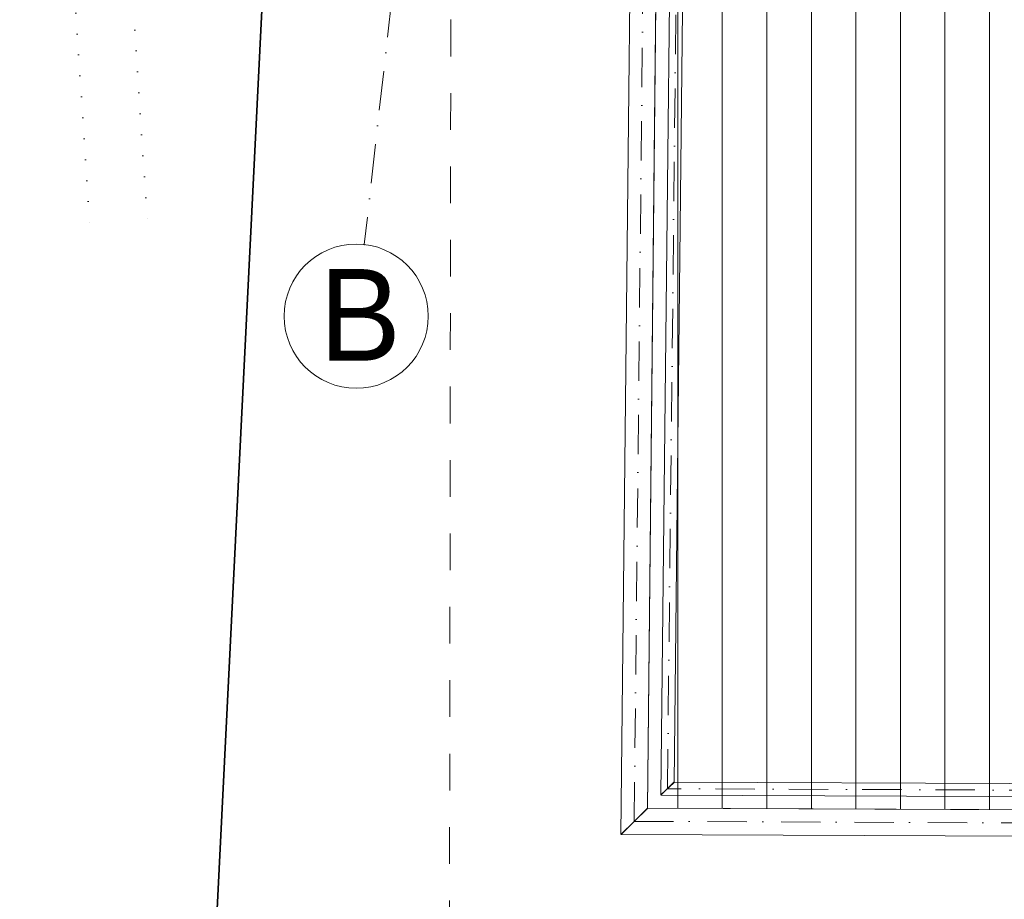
# Model space of a CAD drawing. Header units: millimetres. Extents: x -115474967 to 444143, y -74377 to 241828222.
# Tile 533 of 590: x 187905 to 191662, y 321831 to 325187. Entities that reach past the tile are written whole.
import ezdxf

# ---------------------------------------------------------------- set-up
doc = ezdxf.new("R2010")
doc.units = ezdxf.units.MM
doc.header["$MEASUREMENT"] = 0
doc.set_wipeout_variables(frame=1)
for name, pattern in [('Dashed', [280, 140, -140]), ('Dense Dotted', [80, 0, -80]), ('Dot & Dashed', [280, 150, -60, 0, -70]), ('Wipeout_Contour', [1000, 0, -1000])]:
    doc.linetypes.add(name, pattern=pattern)
for name, color, linetype, lineweight in [('0_Pen_No__16', 9, 'Continuous', 20), ('0_Pen_No__3', 7, 'Continuous', 15), ('A_BEAMS_Pen_No__69', 255, 'Continuous', 20), ('A_BEAMS_Pen_No__90', 255, 'Continuous', 20), ('A_FLOORS STRUCTURE_Pen_No__128', 9, 'Continuous', 0), ('A_FLOORS STRUCTURE_Pen_No__3', 7, 'Continuous', 15), ('C-GRID _Pen_No__5', 7, 'Continuous', 5), ('PALLISADE FENCE_Pen_No__1', 7, 'Continuous', 30)]:
    doc.layers.add(name, color=color, linetype=linetype, lineweight=lineweight)
doc.layers.add('A_BEAMS', color=7, linetype='Continuous')
doc.layers.add('A_FLOORS STRUCTURE', color=7, linetype='Continuous')
doc.styles.add('GENERATED_STYLE_1', font='GOTHIC.TTF')

# ---------------------------------------------------------------- blocks, each defined once
blk = doc.blocks.new('IPE Beam 20[40]', base_point=(329974.4, 69746.4))
at = {"layer": 'A_BEAMS_Pen_No__69', "color": 255, "linetype": 'Dot & Dashed', "lineweight": 20}
blk.add_line((329974.4, 69746.4), (339241.6, 69709.5), dxfattribs=at)
at = {"layer": 'A_BEAMS_Pen_No__90', "color": 255, "linetype": 'Continuous', "lineweight": 20}
for p, q in [((330024.7, 69796.2), (329974.4, 69746.4)), ((334608.2, 69777.9), (330024.7, 69796.2)), ((329974.4, 69746.4), (329924.2, 69696.6)), ((329924.2, 69696.6), (334607.8, 69677.9))]:
    blk.add_line(p, q, dxfattribs=at)
blk = doc.blocks.new('IPE Beam 20[45]', base_point=(329974.2, 69746.4))
at = {"layer": 'A_BEAMS_Pen_No__69', "color": 255, "linetype": 'Dot & Dashed', "lineweight": 20}
blk.add_line((329974.2, 69746.4), (330032.6, 75317.6), dxfattribs=at)
at = {"layer": 'A_BEAMS_Pen_No__90', "color": 255, "linetype": 'Continuous', "lineweight": 20}
for p, q in [((329953.4, 72532.5), (329982.6, 75318)), ((329982.6, 75318), (330032.6, 75317.6)), ((330032.6, 75317.6), (330082.6, 75317.2)), ((330082.6, 75317.2), (330053.4, 72531.5)), ((329923.7, 69696.7), (329953.4, 72532.5)), ((330053.4, 72531.5), (330024.7, 69795.9)), ((330024.7, 69795.9), (329974.2, 69746.4)), ((329974.2, 69746.4), (329923.7, 69696.7))]:
    blk.add_line(p, q, dxfattribs=at)
blk = doc.blocks.new('Rail Wired 02 20[68]', base_point=(339117, 69835))
at = {"layer": '0_Pen_No__16', "color": 8, "linetype": 'Dot & Dashed', "lineweight": 20}
blk.add_line((339117, 69835), (330100.9, 69871), dxfattribs=at)
at = {"layer": '0_Pen_No__16', "color": 8, "linetype": 'Continuous', "lineweight": 20, "flags": 128}
blk.add_lwpolyline([(339091, 69860.1), (339143, 69809.9), (330075.8, 69846.1), (330126, 69895.9)], close=True, dxfattribs=at)
blk = doc.blocks.new('Rail Wired 02 20[96]', base_point=(330100.9, 69871.5))
at = {"layer": '0_Pen_No__16', "color": 8, "linetype": 'Dot & Dashed', "lineweight": 20}
blk.add_line((330100.9, 69871.5), (330160.6, 75316.3), dxfattribs=at)
at = {"layer": '0_Pen_No__16', "color": 8, "linetype": 'Continuous', "lineweight": 20, "flags": 128}
blk.add_lwpolyline([(330126.2, 69895.2), (330075.7, 69847.7), (330135.6, 75316.5), (330185.6, 75316.1)], close=True, dxfattribs=at)

msp = doc.modelspace()

# ---------------------------------------------------------------- linework, layer by layer
at = {"layer": '0_Pen_No__16', "color": 8, "linetype": 'Dense Dotted', "lineweight": 20}
for p, q in [((187905.44167, 328489.07162), (188176.05987, 324351.52456)), ((188124.91854, 328504.23414), (188395.58934, 324365.88298))]:
    msp.add_line(p, q, dxfattribs=at)
at = {"layer": '0_Pen_No__3', "color": 30, "linetype": 'Dashed', "lineweight": 15}
msp.add_lwpolyline([(199467.7811, 322142.04636), (190387.45636, 322200.36821), (190358.58872, 327698.45216), (189554.11587, 327706.88332), (189545.14959, 321554.35264), (200221.7432, 321393.88785), (200211.71379, 323871.5596), (206939.2026, 323731.37349), (206971.07819, 324541.47526), (206732.05807, 324550.88014), (207001.56458, 327529.37957), (199525.04655, 327605.76382)], close=True, dxfattribs=at)
at = {"layer": 'C-GRID _Pen_No__5', "color": 4, "linetype": 'Dot & Dashed', "lineweight": 5}
msp.add_line((189220.21931, 324329.13566), (189220.21954, 324329.13764), dxfattribs=at)
at = {"layer": 'C-GRID _Pen_No__5', "color": 4, "linetype": 'Continuous', "lineweight": 5}
msp.add_circle((189189.59734, 324055.84791), 275, dxfattribs=at)
at = {"layer": 'C-GRID _Pen_No__5', "color": 4, "linetype": 'Dot & Dashed', "lineweight": 5}
msp.add_point((189220.21931, 324329.13566), dxfattribs=at)
msp.add_point((189220.21931, 324329.13566), dxfattribs=at)
at = {"layer": 'PALLISADE FENCE_Pen_No__1', "color": 214, "linetype": 'Continuous', "lineweight": 35}
msp.add_line((188646.69437, 321537.09735), (188921.93818, 327083.02084), dxfattribs=at)

# ---------------------------------------------------------------- texts
at = {"layer": 'C-GRID _Pen_No__5', "color": 4, "linetype": 'Continuous', "lineweight": 5, "insert": (189047.94984, 324235.87144), "char_height": 350, "attachment_point": 1, "style": 'GENERATED_STYLE_1'}
msp.add_mtext('\\A1;{\\pql;\\pt0;\\fCentury Gothic|b0|i0|c0|p34;B}', dxfattribs=at)

# ---------------------------------------------------------------- next in the draw order: wipeouts: each hides what was drawn before it
at = {"color": 254, "linetype": 'Wipeout_Contour', "lineweight": 0, "ltscale": 1369670.73026356}
msp.add_wipeout([(199525.04748, 327605.8549), (190358.59832, 327699.39699), (190300.7331, 322178.52687), (199467.78101, 322142.04641)], dxfattribs=at).dxf.layer = 'A_FLOORS STRUCTURE'

# ---------------------------------------------------------------- next in the draw order: hatches: boundary and pattern name
at = {"layer": 'A_FLOORS STRUCTURE_Pen_No__128', "linetype": 'Continuous', "lineweight": 0}
h = msp.add_hatch(dxfattribs=at)
h.set_pattern_fill('PATTERN__DECK_II', color=9, style=0, pattern_type=2)
h.set_pattern_definition([(90, (-139724, 252382.34), (-170, 0), [])])
h.paths.add_polyline_path([(199525.04748, 327605.8549), (190358.59832, 327699.39699), (190300.7331, 322178.52687), (199467.78101, 322142.04641)])

# ---------------------------------------------------------------- next in the draw order: linework, layer by layer
at = {"layer": 'A_FLOORS STRUCTURE_Pen_No__3', "color": 30, "linetype": 'Continuous', "lineweight": 15}
msp.add_lwpolyline([(199525.04748, 327605.8549), (190358.59832, 327699.39699), (190300.7331, 322178.52687), (199467.78101, 322142.04641)], close=True, dxfattribs=at)
at = {"layer": 'C-GRID _Pen_No__5', "color": 4, "linetype": 'Dot & Dashed', "lineweight": 5}
msp.add_line((191259.30497, 342527.08449), (189220.21931, 324329.13566), dxfattribs=at)

# ---------------------------------------------------------------- next in the draw order: block references
at = {"color": 4, "linetype": 'Continuous', "lineweight": 20, "true_color": 0x00e6ff}
for name, p in [('Rail Wired 02 20[96]', (190376.94606, 322253.82059)), ('Rail Wired 02 20[68]', (199392.98769, 322217.3453))]:
    msp.add_blockref(name, p, dxfattribs=at)
at = {"layer": 'A_BEAMS', "color": 5, "linetype": 'Continuous', "lineweight": 5}
for name, p in [('IPE Beam 20[45]', (190250.20771, 322128.72903)), ('IPE Beam 20[40]', (190250.42369, 322128.72677))]:
    msp.add_blockref(name, p, dxfattribs=at)

doc.saveas('drawing.dxf')
